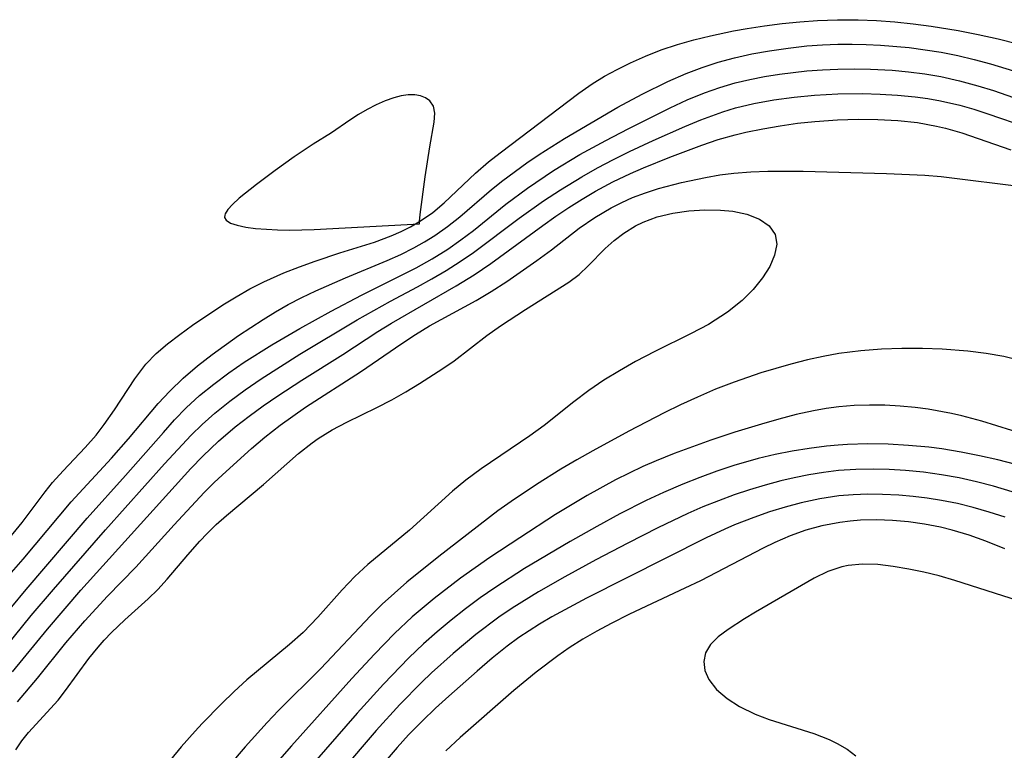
# Model space of a CAD drawing. Header units: metres. Extents: x 1073367 to 1082519, y 1569854 to 1574957.
# Tile 876 of 1056: x 1080000 to 1080094, y 1572303 to 1572373. Entities that reach past the tile are written whole.
import ezdxf

# ---------------------------------------------------------------- set-up
doc = ezdxf.new("R2010")
doc.units = ezdxf.units.M
doc.layers.add('CGG_CurvaNivelLidar_v1', color=253, linetype='Continuous', lineweight=30)

msp = doc.modelspace()

# ---------------------------------------------------------------- linework, layer by layer
at = {"layer": 'CGG_CurvaNivelLidar_v1'}
for p, q in [((1080069.8207, 1572372.1704, 74.5), (1080071.4896, 1572372.4286, 74.5)), ((1080071.4896, 1572372.4286, 74.5), (1080073.1668, 1572372.6428, 74.5)), ((1080073.1668, 1572372.6428, 74.5), (1080074.8498, 1572372.8128, 74.5)), ((1080074.8498, 1572372.8128, 74.5), (1080076.5369, 1572372.9346, 74.5)), ((1080076.5369, 1572372.9346, 74.5), (1080078.4659, 1572373.0049, 74.5)), ((1080078.4659, 1572373.0049, 74.5), (1080080.4376, 1572372.9903, 74.5)), ((1080080.4376, 1572372.9903, 74.5), (1080082.1876, 1572372.9133, 74.5)), ((1080082.1876, 1572372.9133, 74.5), (1080083.9357, 1572372.785, 74.5)), ((1080083.9357, 1572372.785, 74.5), (1080085.6803, 1572372.6097, 74.5)), ((1080085.6803, 1572372.6097, 74.5), (1080087.4196, 1572372.3879, 74.5)), ((1080087.4196, 1572372.3879, 74.5), (1080089.9784, 1572371.9663, 74.5)), ((1080064.7281, 1572371.0641, 74.5), (1080066.3235, 1572371.4612, 74.5)), ((1080066.3235, 1572371.4612, 74.5), (1080068.5136, 1572371.9335, 74.5)), ((1080068.5136, 1572371.9335, 74.5), (1080069.8207, 1572372.1704, 74.5)), ((1080089.9784, 1572371.9663, 74.5), (1080091.8937, 1572371.5854, 74.5)), ((1080091.8937, 1572371.5854, 74.5), (1080093.8008, 1572371.1614, 74.5)), ((1080061.606, 1572370.1051, 74.5), (1080063.1531, 1572370.6173, 74.5)), ((1080063.1531, 1572370.6173, 74.5), (1080064.7281, 1572371.0641, 74.5)), ((1080073.7365, 1572370.2955, 74), (1080075.5345, 1572370.4876, 74)), ((1080075.5345, 1572370.4876, 74), (1080077.0045, 1572370.5954, 74)), ((1080077.0045, 1572370.5954, 74), (1080078.4775, 1572370.6564, 74)), ((1080078.4775, 1572370.6564, 74), (1080079.8435, 1572370.6684, 74)), ((1080079.8435, 1572370.6684, 74), (1080081.2097, 1572370.6395, 74)), ((1080081.2097, 1572370.6395, 74), (1080082.5783, 1572370.5719, 74)), ((1080082.5783, 1572370.5719, 74), (1080085.3078, 1572370.3313, 74)), ((1080093.8008, 1572371.1614, 74.5), (1080095.6983, 1572370.6962, 74.5)), ((1080058.6542, 1572368.8725, 74.5), (1080060.1131, 1572369.5225, 74.5)), ((1080060.1131, 1572369.5225, 74.5), (1080061.606, 1572370.1051, 74.5)), ((1080068.6191, 1572369.3668, 74), (1080070.2751, 1572369.7381, 74)), ((1080070.2751, 1572369.7381, 74), (1080071.9485, 1572370.04, 74)), ((1080071.9485, 1572370.04, 74), (1080073.7365, 1572370.2955, 74)), ((1080085.3078, 1572370.3313, 74), (1080086.8462, 1572370.1339, 74)), ((1080086.8462, 1572370.1339, 74), (1080088.3765, 1572369.8846, 74)), ((1080088.3765, 1572369.8846, 74), (1080089.9519, 1572369.5637, 74)), ((1080089.9519, 1572369.5637, 74), (1080091.517, 1572369.1878, 74)), ((1080057.4037, 1572368.2544, 74.5), (1080058.6542, 1572368.8725, 74.5)), ((1080065.5002, 1572368.4269, 74), (1080067.0481, 1572368.9333, 74)), ((1080067.0481, 1572368.9333, 74), (1080068.6191, 1572369.3668, 74)), ((1080091.517, 1572369.1878, 74), (1080093.0727, 1572368.7671, 74)), ((1080093.0727, 1572368.7671, 74), (1080095.2701, 1572368.1042, 74)), ((1080056.1856, 1572367.5875, 74.5), (1080057.4037, 1572368.2544, 74.5)), ((1080062.2327, 1572367.0879, 74), (1080063.9782, 1572367.8494, 74)), ((1080063.9782, 1572367.8494, 74), (1080065.5002, 1572368.4269, 74)), ((1080071.4845, 1572367.5699, 73.5), (1080072.9105, 1572367.7985, 73.5)), ((1080072.9105, 1572367.7985, 73.5), (1080075.5316, 1572368.103, 73.5)), ((1080075.5316, 1572368.103, 73.5), (1080077.0049, 1572368.2145, 73.5)), ((1080077.0049, 1572368.2145, 73.5), (1080078.4816, 1572368.2818, 73.5)), ((1080078.4816, 1572368.2818, 73.5), (1080080.0484, 1572368.302, 73.5)), ((1080080.0484, 1572368.302, 73.5), (1080081.6149, 1572368.273, 73.5)), ((1080081.6149, 1572368.273, 73.5), (1080083.6783, 1572368.1633, 73.5)), ((1080083.6783, 1572368.1633, 73.5), (1080085.2396, 1572368.0226, 73.5)), ((1080085.2396, 1572368.0226, 73.5), (1080086.7929, 1572367.826, 73.5)), ((1080086.7929, 1572367.826, 73.5), (1080088.3353, 1572367.5646, 73.5)), ((1080053.7258, 1572365.9699, 74.5), (1080055.0078, 1572366.8635, 74.5)), ((1080055.0078, 1572366.8635, 74.5), (1080056.1856, 1572367.5875, 74.5)), ((1080059.7807, 1572365.8838, 74), (1080062.2327, 1572367.0879, 74)), ((1080067.1941, 1572366.5159, 73.5), (1080068.6719, 1572366.9526, 73.5)), ((1080068.6719, 1572366.9526, 73.5), (1080070.0705, 1572367.2906, 73.5)), ((1080070.0705, 1572367.2906, 73.5), (1080071.4845, 1572367.5699, 73.5)), ((1080088.3353, 1572367.5646, 73.5), (1080090.1094, 1572367.1702, 73.5)), ((1080090.1094, 1572367.1702, 73.5), (1080091.865, 1572366.6891, 73.5)), ((1080091.865, 1572366.6891, 73.5), (1080093.3524, 1572366.2205, 73.5)), ((1080036.7395, 1572365.7214, 75), (1080036.0417, 1572365.5414, 75)), ((1080037.4105, 1572365.821, 75), (1080036.7395, 1572365.7214, 75)), ((1080038.0408, 1572365.8264, 75), (1080037.4105, 1572365.821, 75)), ((1080038.5941, 1572365.7302, 75), (1080038.0408, 1572365.8264, 75)), ((1080039.077, 1572365.5386, 75), (1080038.5941, 1572365.7302, 75)), ((1080046.2022, 1572360.2847, 74.5), (1080053.7258, 1572365.9699, 74.5)), ((1080057.4469, 1572364.6218, 74), (1080059.7807, 1572365.8838, 74)), ((1080064.0935, 1572365.3234, 73.5), (1080065.7405, 1572366.0032, 73.5)), ((1080065.7405, 1572366.0032, 73.5), (1080067.1941, 1572366.5159, 73.5)), ((1080074.31, 1572365.5892, 73), (1080076.2566, 1572365.7744, 73)), ((1080076.2566, 1572365.7744, 73), (1080078.4832, 1572365.8999, 73)), ((1080078.4832, 1572365.8999, 73), (1080080.8451, 1572365.9289, 73)), ((1080080.8451, 1572365.9289, 73), (1080082.5261, 1572365.8891, 73)), ((1080082.5261, 1572365.8891, 73), (1080084.2014, 1572365.7948, 73)), ((1080084.2014, 1572365.7948, 73), (1080085.8675, 1572365.6359, 73)), ((1080093.3524, 1572366.2205, 73.5), (1080099.8217, 1572363.9558, 73.5)), ((1080034.341, 1572364.8598, 75), (1080033.4879, 1572364.4199, 75)), ((1080035.1957, 1572365.2391, 75), (1080034.341, 1572364.8598, 75)), ((1080036.0417, 1572365.5414, 75), (1080035.1957, 1572365.2391, 75)), ((1080039.4689, 1572365.2572, 75), (1080039.077, 1572365.5386, 75)), ((1080039.8305, 1572364.7299, 75), (1080039.4689, 1572365.2572, 75)), ((1080062.4704, 1572364.5758, 73.5), (1080064.0935, 1572365.3234, 73.5)), ((1080068.7119, 1572364.5572, 73), (1080070.4636, 1572364.9804, 73)), ((1080070.4636, 1572364.9804, 73), (1080072.3767, 1572365.3293, 73)), ((1080072.3767, 1572365.3293, 73), (1080074.31, 1572365.5892, 73)), ((1080085.8675, 1572365.6359, 73), (1080087.0854, 1572365.4697, 73)), ((1080087.0854, 1572365.4697, 73), (1080088.2943, 1572365.2558, 73)), ((1080088.2943, 1572365.2558, 73), (1080090.1455, 1572364.824, 73)), ((1080090.1455, 1572364.824, 73), (1080091.4954, 1572364.4362, 73)), ((1080032.6457, 1572363.9309, 75), (1080031.8236, 1572363.4003, 75)), ((1080033.4879, 1572364.4199, 75), (1080032.6457, 1572363.9309, 75)), ((1080039.9691, 1572364.0522, 75), (1080039.8305, 1572364.7299, 75)), ((1080039.8922, 1572363.2024, 75), (1080039.9691, 1572364.0522, 75)), ((1080052.3647, 1572361.6507, 74), (1080057.4469, 1572364.6218, 74)), ((1080058.4474, 1572362.5733, 73.5), (1080062.4704, 1572364.5758, 73.5)), ((1080065.3829, 1572363.42, 73), (1080067.4808, 1572364.1864, 73)), ((1080067.4808, 1572364.1864, 73), (1080068.7119, 1572364.5572, 73)), ((1080091.4954, 1572364.4362, 73), (1080092.8344, 1572364.0054, 73)), ((1080092.8344, 1572364.0054, 73), (1080097.0236, 1572362.5407, 73)), ((1080031.8236, 1572363.4003, 75), (1080030.067, 1572362.171, 75)), ((1080039.4706, 1572360.8583, 75), (1080039.8922, 1572363.2024, 75)), ((1080063.8616, 1572362.7907, 73), (1080065.3829, 1572363.42, 73)), ((1080072.9723, 1572362.8604, 72.5), (1080074.6268, 1572363.0911, 72.5)), ((1080074.6268, 1572363.0911, 72.5), (1080076.2877, 1572363.2732, 72.5)), ((1080076.2877, 1572363.2732, 72.5), (1080078.441, 1572363.4313, 72.5)), ((1080078.441, 1572363.4313, 72.5), (1080080.4211, 1572363.4915, 72.5)), ((1080080.4211, 1572363.4915, 72.5), (1080082.325, 1572363.4708, 72.5)), ((1080082.325, 1572363.4708, 72.5), (1080084.2165, 1572363.3658, 72.5)), ((1080084.2165, 1572363.3658, 72.5), (1080086.0886, 1572363.1616, 72.5)), ((1080086.0886, 1572363.1616, 72.5), (1080087.9333, 1572362.8347, 72.5)), ((1080030.067, 1572362.171, 75), (1080028.3393, 1572361.0921, 75)), ((1080056.3177, 1572361.4644, 73.5), (1080058.4474, 1572362.5733, 73.5)), ((1080060.8422, 1572361.4496, 73), (1080063.8616, 1572362.7907, 73)), ((1080067.0395, 1572361.5351, 72.5), (1080068.6606, 1572361.9973, 72.5)), ((1080068.6606, 1572361.9973, 72.5), (1080069.697, 1572362.2456, 72.5)), ((1080069.697, 1572362.2456, 72.5), (1080071.3276, 1572362.5802, 72.5)), ((1080071.3276, 1572362.5802, 72.5), (1080072.9723, 1572362.8604, 72.5)), ((1080087.9333, 1572362.8347, 72.5), (1080088.7734, 1572362.6341, 72.5)), ((1080088.7734, 1572362.6341, 72.5), (1080090.3418, 1572362.1764, 72.5)), ((1080090.3418, 1572362.1764, 72.5), (1080095.0136, 1572360.57, 72.5)), ((1080028.3393, 1572361.0921, 75), (1080026.5051, 1572359.8721, 75)), ((1080049.9193, 1572360.1077, 74), (1080052.3647, 1572361.6507, 74)), ((1080053.8305, 1572360.0984, 73.5), (1080056.3177, 1572361.4644, 73.5)), ((1080058.5697, 1572360.3993, 73), (1080060.8422, 1572361.4496, 73)), ((1080062.4372, 1572359.8597, 72.5), (1080065.493, 1572361.017, 72.5)), ((1080065.493, 1572361.017, 72.5), (1080067.0395, 1572361.5351, 72.5)), ((1080039.0287, 1572357.9854, 75), (1080039.4706, 1572360.8583, 75)), ((1080045.0922, 1572359.4006, 74.5), (1080046.2022, 1572360.2847, 74.5)), ((1080048.7496, 1572359.3149, 74), (1080049.9193, 1572360.1077, 74)), ((1080051.315, 1572358.5857, 73.5), (1080053.8305, 1572360.0984, 73.5)), ((1080057.0253, 1572359.6328, 73), (1080058.5697, 1572360.3993, 73)), ((1080026.5051, 1572359.8721, 75), (1080024.7008, 1572358.5802, 75)), ((1080043.8459, 1572358.3385, 74.5), (1080045.0922, 1572359.4006, 74.5)), ((1080046.4585, 1572357.6338, 74), (1080048.7496, 1572359.3149, 74)), ((1080055.5011, 1572358.8239, 73), (1080057.0253, 1572359.6328, 73)), ((1080059.9116, 1572358.8394, 72.5), (1080062.4372, 1572359.8597, 72.5)), ((1080024.7008, 1572358.5802, 75), (1080022.9071, 1572357.2437, 75)), ((1080040.8452, 1572355.486, 74.5), (1080043.8459, 1572358.3385, 74.5)), ((1080048.8033, 1572356.8984, 73.5), (1080051.315, 1572358.5857, 73.5)), ((1080054.0002, 1572357.9722, 73), (1080055.5011, 1572358.8239, 73)), ((1080056.9797, 1572357.481, 72.5), (1080058.6646, 1572358.2936, 72.5)), ((1080058.6646, 1572358.2936, 72.5), (1080059.9116, 1572358.8394, 72.5)), ((1080067.197, 1572358.1536, 72), (1080068.5553, 1572358.3333, 72)), ((1080068.5553, 1572358.3333, 72), (1080070.167, 1572358.4661, 72)), ((1080070.167, 1572358.4661, 72), (1080071.7907, 1572358.5286, 72)), ((1080071.7907, 1572358.5286, 72), (1080075.1715, 1572358.5105, 72)), ((1080075.1715, 1572358.5105, 72), (1080083.1358, 1572358.2976, 72)), ((1080083.1358, 1572358.2976, 72), (1080086.8134, 1572358.1253, 72)), ((1080022.9071, 1572357.2437, 75), (1080021.2645, 1572355.9306, 75)), ((1080038.5533, 1572354.3657, 75), (1080039.0287, 1572357.9854, 75)), ((1080045.3622, 1572356.7491, 74), (1080046.4585, 1572357.6338, 74)), ((1080051.9863, 1572356.7358, 73), (1080054.0002, 1572357.9722, 73)), ((1080055.3317, 1572356.5961, 72.5), (1080056.9797, 1572357.481, 72.5)), ((1080061.3289, 1572356.8607, 72), (1080063.5498, 1572357.4446, 72)), ((1080063.5498, 1572357.4446, 72), (1080065.8493, 1572357.9231, 72)), ((1080065.8493, 1572357.9231, 72), (1080067.197, 1572358.1536, 72)), ((1080086.8134, 1572358.1253, 72), (1080088.3616, 1572357.9918, 72)), ((1080088.3616, 1572357.9918, 72), (1080099.8258, 1572356.6006, 72)), ((1080042.3486, 1572354.1379, 74), (1080045.3622, 1572356.7491, 74)), ((1080046.7335, 1572355.3478, 73.5), (1080048.8033, 1572356.8984, 73.5)), ((1080050.3565, 1572355.6625, 73), (1080051.9863, 1572356.7358, 73)), ((1080054.0338, 1572355.8331, 72.5), (1080055.3317, 1572356.5961, 72.5)), ((1080058.8644, 1572355.9844, 72), (1080060.0835, 1572356.4533, 72)), ((1080060.0835, 1572356.4533, 72), (1080061.3289, 1572356.8607, 72)), ((1080021.2645, 1572355.9306, 75), (1080020.6044, 1572355.3234, 75)), ((1080039.7649, 1572354.5758, 74.5), (1080040.8452, 1572355.486, 74.5)), ((1080048.0337, 1572354.0154, 73), (1080050.3565, 1572355.6625, 73)), ((1080052.7609, 1572355.031, 72.5), (1080054.0338, 1572355.8331, 72.5)), ((1080056.8199, 1572355.0073, 72), (1080057.8292, 1572355.5209, 72)), ((1080057.8292, 1572355.5209, 72), (1080058.8644, 1572355.9844, 72)), ((1080019.9207, 1572354.4371, 75), (1080019.8726, 1572354.2989, 75)), ((1080020.1846, 1572354.8573, 75), (1080019.9207, 1572354.4371, 75)), ((1080020.6044, 1572355.3234, 75), (1080020.1846, 1572354.8573, 75)), ((1080038.6001, 1572353.7488, 74.5), (1080039.7649, 1572354.5758, 74.5)), ((1080043.6555, 1572352.8507, 73.5), (1080046.7335, 1572355.3478, 73.5)), ((1080051.5119, 1572354.1959, 72.5), (1080052.7609, 1572355.031, 72.5)), ((1080055.2524, 1572354.0831, 72), (1080056.8199, 1572355.0073, 72)), ((1080061.2103, 1572354.1412, 71.5), (1080062.705, 1572354.5023, 71.5)), ((1080062.705, 1572354.5023, 71.5), (1080064.2354, 1572354.7178, 71.5)), ((1080064.2354, 1572354.7178, 71.5), (1080065.7659, 1572354.809, 71.5)), ((1080065.7659, 1572354.809, 71.5), (1080067.2589, 1572354.7878, 71.5)), ((1080067.2589, 1572354.7878, 71.5), (1080068.4549, 1572354.6792, 71.5)), ((1080068.4549, 1572354.6792, 71.5), (1080069.7778, 1572354.405, 71.5)), ((1080019.8726, 1572354.2989, 75), (1080019.8583, 1572354.0961, 75)), ((1080019.8583, 1572354.0961, 75), (1080020.0005, 1572353.825, 75)), ((1080020.0005, 1572353.825, 75), (1080020.4302, 1572353.5508, 75)), ((1080020.4302, 1572353.5508, 75), (1080021.076, 1572353.3376, 75)), ((1080028.4235, 1572352.9242, 75), (1080038.5, 1572353.4805, 75)), ((1080037.6448, 1572353.1863, 74.5), (1080038.6001, 1572353.7488, 74.5)), ((1080038.4869, 1572353.7051, 75), (1080038.5533, 1572354.3657, 75)), ((1080038.5, 1572353.4805, 75), (1080038.4869, 1572353.7051, 75)), ((1080041.1775, 1572353.213, 74), (1080042.3486, 1572354.1379, 74)), ((1080043.6527, 1572350.7418, 73), (1080048.0337, 1572354.0154, 73)), ((1080050.2872, 1572353.3316, 72.5), (1080051.5119, 1572354.1959, 72.5)), ((1080053.757, 1572353.0552, 72), (1080055.2524, 1572354.0831, 72)), ((1080059.1372, 1572353.2868, 71.5), (1080059.8726, 1572353.6465, 71.5)), ((1080059.8726, 1572353.6465, 71.5), (1080061.2103, 1572354.1412, 71.5)), ((1080069.7778, 1572354.405, 71.5), (1080070.9876, 1572353.9317, 71.5)), ((1080070.9876, 1572353.9317, 71.5), (1080071.9295, 1572353.2782, 71.5)), ((1080021.076, 1572353.3376, 75), (1080021.8837, 1572353.1724, 75)), ((1080021.8837, 1572353.1724, 75), (1080022.8116, 1572353.0464, 75)), ((1080022.8116, 1572353.0464, 75), (1080024.907, 1572352.8931, 75)), ((1080024.907, 1572352.8931, 75), (1080026.0697, 1572352.8664, 75)), ((1080026.0697, 1572352.8664, 75), (1080028.4235, 1572352.9242, 75)), ((1080035.7923, 1572352.3237, 74.5), (1080036.7342, 1572352.7305, 74.5)), ((1080036.7342, 1572352.7305, 74.5), (1080037.6448, 1572353.1863, 74.5)), ((1080039.9559, 1572352.3539, 74), (1080041.1775, 1572353.213, 74)), ((1080042.4446, 1572351.9335, 73.5), (1080043.6555, 1572352.8507, 73.5)), ((1080045.3207, 1572349.6957, 72.5), (1080050.2872, 1572353.3316, 72.5)), ((1080051.1038, 1572350.9869, 72), (1080053.757, 1572353.0552, 72)), ((1080057.1037, 1572351.8819, 71.5), (1080058.0246, 1572352.5997, 71.5)), ((1080058.0246, 1572352.5997, 71.5), (1080059.1372, 1572353.2868, 71.5)), ((1080071.9295, 1572353.2782, 71.5), (1080072.5065, 1572352.4455, 71.5)), ((1080030.8634, 1572350.6965, 74.5), (1080034.187, 1572351.7386, 74.5)), ((1080034.187, 1572351.7386, 74.5), (1080035.7923, 1572352.3237, 74.5)), ((1080037.9598, 1572351.1807, 74), (1080038.9732, 1572351.7441, 74)), ((1080038.9732, 1572351.7441, 74), (1080039.9559, 1572352.3539, 74)), ((1080041.1986, 1572351.0628, 73.5), (1080042.4446, 1572351.9335, 73.5)), ((1080056.25, 1572351.105, 71.5), (1080057.1037, 1572351.8819, 71.5)), ((1080072.5065, 1572352.4455, 71.5), (1080072.6422, 1572351.5214, 71.5)), ((1080028.5102, 1572349.9124, 74.5), (1080030.8634, 1572350.6965, 74.5)), ((1080036.6931, 1572350.5526, 74), (1080037.9598, 1572351.1807, 74)), ((1080039.7024, 1572350.1263, 73.5), (1080041.1986, 1572351.0628, 73.5)), ((1080042.3859, 1572349.8718, 73), (1080043.6527, 1572350.7418, 73)), ((1080049.7242, 1572349.9597, 72), (1080051.1038, 1572350.9869, 72)), ((1080054.6111, 1572349.4475, 71.5), (1080056.25, 1572351.105, 71.5)), ((1080072.6422, 1572351.5214, 71.5), (1080072.4436, 1572350.49, 71.5)), ((1080027.0082, 1572349.3716, 74.5), (1080028.5102, 1572349.9124, 74.5)), ((1080031.4182, 1572348.3202, 74), (1080035.3972, 1572349.9711, 74)), ((1080035.3972, 1572349.9711, 74), (1080036.6931, 1572350.5526, 74)), ((1080038.1588, 1572349.2608, 73.5), (1080039.7024, 1572350.1263, 73.5)), ((1080041.0488, 1572349.0249, 73), (1080042.3859, 1572349.8718, 73)), ((1080046.8479, 1572347.962, 72), (1080049.7242, 1572349.9597, 72)), ((1080072.4436, 1572350.49, 71.5), (1080071.9705, 1572349.3997, 71.5)), ((1080023.601, 1572347.9424, 74.5), (1080025.5225, 1572348.7924, 74.5)), ((1080025.5225, 1572348.7924, 74.5), (1080027.0082, 1572349.3716, 74.5)), ((1080032.9555, 1572346.6455, 73.5), (1080038.1588, 1572349.2608, 73.5)), ((1080039.6832, 1572348.222, 73), (1080041.0488, 1572349.0249, 73)), ((1080043.7042, 1572348.6038, 72.5), (1080045.3207, 1572349.6957, 72.5)), ((1080053.7424, 1572348.6448, 71.5), (1080054.6111, 1572349.4475, 71.5)), ((1080071.9705, 1572349.3997, 71.5), (1080071.2713, 1572348.2969, 71.5)), ((1080022.2667, 1572347.2526, 74.5), (1080023.601, 1572347.9424, 74.5)), ((1080028.59, 1572347.0674, 74), (1080031.4182, 1572348.3202, 74)), ((1080038.2964, 1572347.4542, 73), (1080039.6832, 1572348.222, 73)), ((1080041.9947, 1572347.5539, 72.5), (1080043.7042, 1572348.6038, 72.5)), ((1080045.3527, 1572347.0064, 72), (1080046.8479, 1572347.962, 72)), ((1080048.6228, 1572345.2723, 71.5), (1080052.7532, 1572347.9016, 71.5)), ((1080052.7532, 1572347.9016, 71.5), (1080053.7424, 1572348.6448, 71.5)), ((1080071.2713, 1572348.2969, 71.5), (1080070.3848, 1572347.2072, 71.5)), ((1080020.9669, 1572346.5043, 74.5), (1080022.2667, 1572347.2526, 74.5)), ((1080027.254, 1572346.4279, 74), (1080028.59, 1572347.0674, 74)), ((1080035.7324, 1572346.0943, 73), (1080038.2964, 1572347.4542, 73)), ((1080035.8024, 1572343.9822, 72.5), (1080041.9947, 1572347.5539, 72.5)), ((1080043.8993, 1572346.1594, 72), (1080045.3527, 1572347.0064, 72)), ((1080070.3848, 1572347.2072, 71.5), (1080069.3408, 1572346.1581, 71.5)), ((1080019.6954, 1572345.7163, 74.5), (1080020.9669, 1572346.5043, 74.5)), ((1080025.941, 1572345.7463, 74), (1080027.254, 1572346.4279, 74)), ((1080030.0443, 1572345.122, 73.5), (1080032.9555, 1572346.6455, 73.5)), ((1080032.5315, 1572344.3102, 73), (1080035.7324, 1572346.0943, 73)), ((1080039.4642, 1572343.7158, 72), (1080043.8993, 1572346.1594, 72)), ((1080069.3408, 1572346.1581, 71.5), (1080067.9533, 1572345.0281, 71.5)), ((1080016.7863, 1572343.7741, 74.5), (1080019.6954, 1572345.7163, 74.5)), ((1080023.5562, 1572344.3304, 74), (1080024.7379, 1572345.0578, 74)), ((1080024.7379, 1572345.0578, 74), (1080025.941, 1572345.7463, 74)), ((1080027.0485, 1572343.4808, 73.5), (1080030.0443, 1572345.122, 73.5)), ((1080046.2467, 1572343.7176, 71.5), (1080048.6228, 1572345.2723, 71.5)), ((1080067.9533, 1572345.0281, 71.5), (1080066.1223, 1572343.8647, 71.5)), ((1080021.1969, 1572342.7827, 74), (1080023.5562, 1572344.3304, 74)), ((1080027.041, 1572340.9963, 73), (1080032.5315, 1572344.3102, 73)), ((1080015.5764, 1572342.908, 74.5), (1080016.7863, 1572343.7741, 74.5)), ((1080024.3606, 1572341.9045, 73.5), (1080027.0485, 1572343.4808, 73.5)), ((1080031.1484, 1572340.9744, 72.5), (1080034.5248, 1572343.1863, 72.5)), ((1080034.5248, 1572343.1863, 72.5), (1080035.8024, 1572343.9822, 72.5)), ((1080038.1214, 1572342.9041, 72), (1080039.4642, 1572343.7158, 72)), ((1080044.938, 1572342.7997, 71.5), (1080046.2467, 1572343.7176, 71.5)), ((1080066.1223, 1572343.8647, 71.5), (1080064.459, 1572342.979, 71.5)), ((1080014.414, 1572342.0144, 74.5), (1080015.5764, 1572342.908, 74.5)), ((1080018.6783, 1572340.992, 74), (1080021.1969, 1572342.7827, 74)), ((1080036.7928, 1572342.0318, 72), (1080038.1214, 1572342.9041, 72)), ((1080041.7922, 1572340.3753, 71.5), (1080044.938, 1572342.7997, 71.5)), ((1080064.459, 1572342.979, 71.5), (1080060.9961, 1572341.2743, 71.5)), ((1080013.3234, 1572341.0708, 74.5), (1080014.414, 1572342.0144, 74.5)), ((1080021.7351, 1572340.2418, 73.5), (1080024.3606, 1572341.9045, 73.5)), ((1080032.8586, 1572339.3105, 72), (1080036.7928, 1572342.0318, 72)), ((1080060.9961, 1572341.2743, 71.5), (1080059.1379, 1572340.3001, 71.5)), ((1080080.6841, 1572341.3218, 72), (1080078.5972, 1572341.061, 72)), ((1080082.6478, 1572341.4765, 72), (1080080.6841, 1572341.3218, 72)), ((1080084.6144, 1572341.5563, 72), (1080082.6478, 1572341.4765, 72)), ((1080086.5783, 1572341.5612, 72), (1080084.6144, 1572341.5563, 72)), ((1080088.4553, 1572341.4901, 72), (1080086.5783, 1572341.5612, 72)), ((1080090.908, 1572341.2879, 72), (1080088.4553, 1572341.4901, 72)), ((1080092.6523, 1572341.0778, 72), (1080090.908, 1572341.2879, 72)), ((1080012.3328, 1572340.0523, 74.5), (1080013.3234, 1572341.0708, 74.5)), ((1080017.2646, 1572339.884, 74), (1080018.6783, 1572340.992, 74)), ((1080023.3485, 1572338.6387, 73), (1080027.041, 1572340.9963, 73)), ((1080027.2529, 1572338.5229, 72.5), (1080031.1484, 1572340.9744, 72.5)), ((1080040.7238, 1572339.6306, 71.5), (1080041.7922, 1572340.3753, 71.5)), ((1080059.1379, 1572340.3001, 71.5), (1080057.6139, 1572339.4324, 71.5)), ((1080075.5704, 1572340.467, 72), (1080073.9841, 1572340.07, 72)), ((1080077.0794, 1572340.7931, 72), (1080075.5704, 1572340.467, 72)), ((1080078.5972, 1572341.061, 72), (1080077.0794, 1572340.7931, 72)), ((1080094.3704, 1572340.7898, 72), (1080092.6523, 1572341.0778, 72)), ((1080096.0526, 1572340.3847, 72), (1080094.3704, 1572340.7898, 72)), ((1080011.2654, 1572338.6666, 74.5), (1080012.3328, 1572340.0523, 74.5)), ((1080015.9065, 1572338.7185, 74), (1080017.2646, 1572339.884, 74)), ((1080020.2576, 1572339.223, 73.5), (1080021.7351, 1572340.2418, 73.5)), ((1080038.508, 1572338.2192, 71.5), (1080040.7238, 1572339.6306, 71.5)), ((1080057.6139, 1572339.4324, 71.5), (1080056.1282, 1572338.5116, 71.5)), ((1080073.9841, 1572340.07, 72), (1080071.1169, 1572339.2236, 72)), ((1080009.3435, 1572335.6881, 74.5), (1080011.2654, 1572338.6666, 74.5)), ((1080014.6198, 1572337.4834, 74), (1080015.9065, 1572338.7185, 74)), ((1080018.8254, 1572338.1533, 73.5), (1080020.2576, 1572339.223, 73.5)), ((1080021.8303, 1572337.5932, 73), (1080023.3485, 1572338.6387, 73)), ((1080024.9444, 1572337.0228, 72.5), (1080027.2529, 1572338.5229, 72.5)), ((1080027.6093, 1572335.926, 72), (1080032.8586, 1572339.3105, 72)), ((1080056.1282, 1572338.5116, 71.5), (1080054.6925, 1572337.5312, 71.5)), ((1080071.1169, 1572339.2236, 72), (1080068.5601, 1572338.3362, 72)), ((1080013.5124, 1572336.285, 74), (1080014.6198, 1572337.4834, 74)), ((1080017.475, 1572337.0434, 73.5), (1080018.8254, 1572338.1533, 73.5)), ((1080020.3506, 1572336.5037, 73), (1080021.8303, 1572337.5932, 73)), ((1080037.1842, 1572337.4123, 71.5), (1080038.508, 1572338.2192, 71.5)), ((1080054.6925, 1572337.5312, 71.5), (1080053.2444, 1572336.4373, 71.5)), ((1080066.7959, 1572337.6507, 72), (1080065.0539, 1572336.9092, 72)), ((1080068.5601, 1572338.3362, 72), (1080066.7959, 1572337.6507, 72)), ((1080016.1928, 1572335.8639, 73.5), (1080017.475, 1572337.0434, 73.5)), ((1080023.5596, 1572336.0748, 72.5), (1080024.9444, 1572337.0228, 72.5)), ((1080034.4143, 1572335.9102, 71.5), (1080035.8378, 1572336.6428, 71.5)), ((1080035.8378, 1572336.6428, 71.5), (1080037.1842, 1572337.4123, 71.5)), ((1080065.0539, 1572336.9092, 72), (1080063.4569, 1572336.168, 72)), ((1080008.357, 1572334.272, 74.5), (1080009.3435, 1572335.6881, 74.5)), ((1080010.6627, 1572332.91, 74), (1080013.5124, 1572336.285, 74)), ((1080015.0841, 1572334.7177, 73.5), (1080016.1928, 1572335.8639, 73.5)), ((1080018.9222, 1572335.3576, 73), (1080020.3506, 1572336.5037, 73)), ((1080022.2017, 1572335.0942, 72.5), (1080023.5596, 1572336.0748, 72.5)), ((1080025.1659, 1572334.2052, 72), (1080027.6093, 1572335.926, 72)), ((1080031.5388, 1572334.5092, 71.5), (1080034.4143, 1572335.9102, 71.5)), ((1080053.2444, 1572336.4373, 71.5), (1080050.4062, 1572334.2026, 71.5)), ((1080063.4569, 1572336.168, 72), (1080061.8767, 1572335.3884, 72)), ((1080076.1748, 1572335.5939, 72.5), (1080074.5053, 1572335.2247, 72.5)), ((1080077.3764, 1572335.8095, 72.5), (1080076.1748, 1572335.5939, 72.5)), ((1080078.583, 1572335.9749, 72.5), (1080077.3764, 1572335.8095, 72.5)), ((1080080.0509, 1572336.0998, 72.5), (1080078.583, 1572335.9749, 72.5)), ((1080081.5233, 1572336.1474, 72.5), (1080080.0509, 1572336.0998, 72.5)), ((1080082.9783, 1572336.1257, 72.5), (1080081.5233, 1572336.1474, 72.5)), ((1080084.4324, 1572336.0436, 72.5), (1080082.9783, 1572336.1257, 72.5)), ((1080085.8831, 1572335.9064, 72.5), (1080084.4324, 1572336.0436, 72.5)), ((1080087.1222, 1572335.7463, 72.5), (1080085.8831, 1572335.9064, 72.5)), ((1080089.3582, 1572335.3429, 72.5), (1080087.1222, 1572335.7463, 72.5)), ((1080014.0138, 1572333.5286, 73.5), (1080015.0841, 1572334.7177, 73.5)), ((1080017.7195, 1572334.2892, 73), (1080018.9222, 1572335.3576, 73)), ((1080020.8789, 1572334.0731, 72.5), (1080022.2017, 1572335.0942, 72.5)), ((1080061.8767, 1572335.3884, 72), (1080058.4995, 1572333.6315, 72)), ((1080072.8426, 1572334.795, 72.5), (1080071.1848, 1572334.3227, 72.5)), ((1080074.5053, 1572335.2247, 72.5), (1080072.8426, 1572334.795, 72.5)), ((1080090.355, 1572335.1107, 72.5), (1080089.3582, 1572335.3429, 72.5)), ((1080092.246, 1572334.5901, 72.5), (1080090.355, 1572335.1107, 72.5)), ((1080007.568, 1572333.2667, 74.5), (1080008.357, 1572334.272, 74.5)), ((1080016.6669, 1572333.2573, 73), (1080017.7195, 1572334.2892, 73)), ((1080019.2704, 1572332.7049, 72.5), (1080020.8789, 1572334.0731, 72.5)), ((1080023.7125, 1572333.0702, 72), (1080025.1659, 1572334.2052, 72)), ((1080028.8149, 1572332.9461, 71.5), (1080030.1353, 1572333.7602, 71.5)), ((1080030.1353, 1572333.7602, 71.5), (1080031.5388, 1572334.5092, 71.5)), ((1080050.4062, 1572334.2026, 71.5), (1080049.0471, 1572333.2067, 71.5)), ((1080071.1848, 1572334.3227, 72.5), (1080068.6353, 1572333.5412, 72.5)), ((1080097.7475, 1572332.9026, 72.5), (1080092.246, 1572334.5901, 72.5)), ((1080006.5449, 1572332.0939, 74.5), (1080007.568, 1572333.2667, 74.5)), ((1080009.0399, 1572331.055, 74), (1080010.6627, 1572332.91, 74)), ((1080010.3969, 1572329.407, 73.5), (1080014.0138, 1572333.5286, 73.5)), ((1080015.3764, 1572331.9025, 73), (1080016.6669, 1572333.2573, 73)), ((1080022.4296, 1572331.9784, 72), (1080023.7125, 1572333.0702, 72)), ((1080028.2355, 1572332.5437, 71.5), (1080028.8149, 1572332.9461, 71.5)), ((1080049.0471, 1572333.2067, 71.5), (1080044.3811, 1572330.0392, 71.5)), ((1080058.4995, 1572333.6315, 72), (1080055.0541, 1572331.763, 72)), ((1080066.3359, 1572332.7859, 72.5), (1080062.8385, 1572331.519, 72.5)), ((1080068.6353, 1572333.5412, 72.5), (1080066.3359, 1572332.7859, 72.5)), ((1080004.4247, 1572329.8554, 74.5), (1080006.5449, 1572332.0939, 74.5)), ((1080014.1097, 1572330.5137, 73), (1080015.3764, 1572331.9025, 73)), ((1080017.7738, 1572331.268, 72.5), (1080019.2704, 1572332.7049, 72.5)), ((1080020.0014, 1572329.8029, 72), (1080022.4296, 1572331.9784, 72)), ((1080026.9167, 1572331.5153, 71.5), (1080028.2355, 1572332.5437, 71.5)), ((1080075.7563, 1572331.994, 73), (1080074.122, 1572331.7249, 73)), ((1080077.3974, 1572332.2036, 73), (1080075.7563, 1572331.994, 73)), ((1080078.5279, 1572332.3088, 73), (1080077.3974, 1572332.2036, 73)), ((1080079.4002, 1572332.3651, 73), (1080078.5279, 1572332.3088, 73)), ((1080081.348, 1572332.4202, 73), (1080079.4002, 1572332.3651, 73)), ((1080083.2986, 1572332.3909, 73), (1080081.348, 1572332.4202, 73)), ((1080085.2484, 1572332.2855, 73), (1080083.2986, 1572332.3909, 73)), ((1080087.1934, 1572332.1045, 73), (1080085.2484, 1572332.2855, 73)), ((1080088.4348, 1572331.9459, 73), (1080087.1934, 1572332.1045, 73)), ((1080090.2793, 1572331.6457, 73), (1080088.4348, 1572331.9459, 73)), ((1080005.1825, 1572326.8749, 74), (1080009.0399, 1572331.055, 74)), ((1080016.6228, 1572330.0672, 72.5), (1080017.7738, 1572331.268, 72.5)), ((1080023.5653, 1572328.5329, 71.5), (1080026.9167, 1572331.5153, 71.5)), ((1080053.5194, 1572330.8947, 72), (1080052.0021, 1572330.0015, 72)), ((1080055.0541, 1572331.763, 72), (1080053.5194, 1572330.8947, 72)), ((1080062.8385, 1572331.519, 72.5), (1080061.1162, 1572330.8198, 72.5)), ((1080070.8816, 1572331.0179, 73), (1080068.5559, 1572330.3578, 73)), ((1080072.4963, 1572331.3997, 73), (1080070.8816, 1572331.0179, 73)), ((1080074.122, 1572331.7249, 73), (1080072.4963, 1572331.3997, 73)), ((1080092.0301, 1572331.2999, 73), (1080090.2793, 1572331.6457, 73)), ((1080093.7708, 1572330.9015, 73), (1080092.0301, 1572331.2999, 73)), ((1080095.4989, 1572330.4501, 73), (1080093.7708, 1572330.9015, 73)), ((1080006.1165, 1572318.4216, 72.5), (1080016.6228, 1572330.0672, 72.5)), ((1080008.4605, 1572324.2212, 73), (1080014.1097, 1572330.5137, 73)), ((1080044.3811, 1572330.0392, 71.5), (1080042.9132, 1572328.9701, 71.5)), ((1080052.0021, 1572330.0015, 72), (1080049.6824, 1572328.5509, 72)), ((1080059.849, 1572330.2612, 72.5), (1080057.216, 1572328.9762, 72.5)), ((1080061.1162, 1572330.8198, 72.5), (1080059.849, 1572330.2612, 72.5)), ((1080068.5559, 1572330.3578, 73), (1080066.9142, 1572329.8172, 73)), ((1080080.2009, 1572329.9813, 73.5), (1080078.5497, 1572329.8707, 73.5)), ((1080081.8574, 1572330.0119, 73.5), (1080080.2009, 1572329.9813, 73.5)), ((1080083.4083, 1572329.9781, 73.5), (1080081.8574, 1572330.0119, 73.5)), ((1080084.9587, 1572329.888, 73.5), (1080083.4083, 1572329.9781, 73.5)), ((1080003.405, 1572328.7206, 74.5), (1080004.4247, 1572329.8554, 74.5)), ((1080006.7113, 1572325.3275, 73.5), (1080010.3969, 1572329.407, 73.5)), ((1080018.8499, 1572328.7238, 72), (1080020.0014, 1572329.8029, 72)), ((1080065.288, 1572329.2262, 73), (1080063.6781, 1572328.5886, 73)), ((1080066.9142, 1572329.8172, 73), (1080065.288, 1572329.2262, 73)), ((1080074.2962, 1572329.1903, 73.5), (1080073.0229, 1572328.8941, 73.5)), ((1080075.7074, 1572329.4721, 73.5), (1080074.2962, 1572329.1903, 73.5)), ((1080077.1254, 1572329.7018, 73.5), (1080075.7074, 1572329.4721, 73.5)), ((1080078.5497, 1572329.8707, 73.5), (1080077.1254, 1572329.7018, 73.5)), ((1080086.6881, 1572329.721, 73.5), (1080084.9587, 1572329.888, 73.5)), ((1080088.4102, 1572329.4811, 73.5), (1080086.6881, 1572329.721, 73.5)), ((1080090.0757, 1572329.1741, 73.5), (1080088.4102, 1572329.4811, 73.5)), ((1080091.7307, 1572328.803, 73.5), (1080090.0757, 1572329.1741, 73.5)), ((1080002.6911, 1572327.8346, 74.5), (1080003.405, 1572328.7206, 74.5)), ((1080017.9173, 1572327.7941, 72), (1080018.8499, 1572328.7238, 72)), ((1080020.0289, 1572325.5951, 71.5), (1080023.5653, 1572328.5329, 71.5)), ((1080042.9132, 1572328.9701, 71.5), (1080041.6401, 1572327.9153, 71.5)), ((1080049.6824, 1572328.5509, 72), (1080047.2434, 1572326.9203, 72)), ((1080057.216, 1572328.9762, 72.5), (1080054.507, 1572327.4864, 72.5)), ((1080063.6781, 1572328.5886, 73), (1080061.8251, 1572327.7885, 73)), ((1080071.527, 1572328.4945, 73.5), (1080070.0424, 1572328.0459, 73.5)), ((1080073.0229, 1572328.8941, 73.5), (1080071.527, 1572328.4945, 73.5)), ((1080093.3744, 1572328.3761, 73.5), (1080091.7307, 1572328.803, 73.5)), ((1080095.1399, 1572327.857, 73.5), (1080093.3744, 1572328.3761, 73.5)), ((1080000.496, 1572324.9237, 74.5), (1080002.6911, 1572327.8346, 74.5)), ((1080015.0339, 1572324.7004, 72), (1080017.9173, 1572327.7941, 72)), ((1080041.6401, 1572327.9153, 71.5), (1080037.5396, 1572324.1887, 71.5)), ((1080054.507, 1572327.4864, 72.5), (1080051.5102, 1572325.6601, 72.5)), ((1080061.8251, 1572327.7885, 73), (1080060.1767, 1572327.0206, 73)), ((1080068.5701, 1572327.5514, 73.5), (1080067.0724, 1572326.9972, 73.5)), ((1080070.0424, 1572328.0459, 73.5), (1080068.5701, 1572327.5514, 73.5)), ((1080076.7692, 1572327.1821, 74), (1080074.9799, 1572326.8003, 74)), ((1080078.575, 1572327.4482, 74), (1080076.7692, 1572327.1821, 74)), ((1080079.9651, 1572327.5652, 74), (1080078.575, 1572327.4482, 74)), ((1080081.3609, 1572327.6142, 74), (1080079.9651, 1572327.5652, 74)), ((1080082.76, 1572327.6034, 74), (1080081.3609, 1572327.6142, 74)), ((1080084.3253, 1572327.5272, 74), (1080082.76, 1572327.6034, 74)), ((1080085.6816, 1572327.4096, 74), (1080084.3253, 1572327.5272, 74)), ((1080087.0343, 1572327.2442, 74), (1080085.6816, 1572327.4096, 74)), ((1080088.3813, 1572327.0281, 74), (1080087.0343, 1572327.2442, 74)), ((1080000.5927, 1572321.3932, 74), (1080005.1825, 1572326.8749, 74)), ((1080047.2434, 1572326.9203, 72), (1080045.9698, 1572326.0103, 72)), ((1080060.1767, 1572327.0206, 73), (1080057.657, 1572325.7492, 73)), ((1080065.5902, 1572326.3978, 73.5), (1080064.139, 1572325.7624, 73.5)), ((1080067.0724, 1572326.9972, 73.5), (1080065.5902, 1572326.3978, 73.5)), ((1080073.46, 1572326.3915, 74), (1080071.9535, 1572325.9202, 74)), ((1080074.9799, 1572326.8003, 74), (1080073.46, 1572326.3915, 74)), ((1080089.9144, 1572326.7152, 74), (1080088.3813, 1572327.0281, 74)), ((1080091.4359, 1572326.3381, 74), (1080089.9144, 1572326.7152, 74)), ((1080092.9664, 1572325.8966, 74), (1080091.4359, 1572326.3381, 74)), ((1080000.8927, 1572318.495, 73.5), (1080006.7113, 1572325.3275, 73.5)), ((1080019.0657, 1572324.7217, 71.5), (1080020.0289, 1572325.5951, 71.5)), ((1080045.9698, 1572326.0103, 72), (1080040.3421, 1572321.6631, 72)), ((1080051.5102, 1572325.6601, 72.5), (1080048.0825, 1572323.4477, 72.5)), ((1080057.657, 1572325.7492, 73), (1080055.4448, 1572324.5394, 73)), ((1080064.139, 1572325.7624, 73.5), (1080061.2735, 1572324.3988, 73.5)), ((1080070.4602, 1572325.3965, 74), (1080068.62, 1572324.6783, 74)), ((1080071.9535, 1572325.9202, 74), (1080070.4602, 1572325.3965, 74)), ((1080094.4847, 1572325.4052, 74), (1080092.9664, 1572325.8966, 74)), ((1079998.9164, 1572322.9682, 74.5), (1080000.496, 1572324.9237, 74.5)), ((1080011.3709, 1572320.6222, 72), (1080015.0339, 1572324.7004, 72)), ((1080018.1831, 1572323.8511, 71.5), (1080019.0657, 1572324.7217, 71.5)), ((1080055.4448, 1572324.5394, 73), (1080052.8943, 1572323.0851, 73)), ((1080061.2735, 1572324.3988, 73.5), (1080058.4113, 1572322.9435, 73.5)), ((1080068.62, 1572324.6783, 74), (1080067.694, 1572324.2838, 74)), ((1080076.9512, 1572324.589, 74.5), (1080075.4256, 1572324.1626, 74.5)), ((1080078.6655, 1572324.9222, 74.5), (1080076.9512, 1572324.589, 74.5)), ((1080079.6608, 1572325.0438, 74.5), (1080078.6655, 1572324.9222, 74.5)), ((1080080.6626, 1572325.1183, 74.5), (1080079.6608, 1572325.0438, 74.5)), ((1080082.1888, 1572325.151, 74.5), (1080080.6626, 1572325.1183, 74.5)), ((1080083.7204, 1572325.0974, 74.5), (1080082.1888, 1572325.151, 74.5)), ((1080085.2522, 1572324.9644, 74.5), (1080083.7204, 1572325.0974, 74.5)), ((1080086.7789, 1572324.7538, 74.5), (1080085.2522, 1572324.9644, 74.5)), ((1080088.2881, 1572324.4637, 74.5), (1080086.7789, 1572324.7538, 74.5)), ((1080089.4303, 1572324.1842, 74.5), (1080088.2881, 1572324.4637, 74.5)), ((1080003.4934, 1572318.5047, 73), (1080008.4605, 1572324.2212, 73)), ((1080017.501, 1572323.1314, 71.5), (1080018.1831, 1572323.8511, 71.5)), ((1080037.5396, 1572324.1887, 71.5), (1080033.556, 1572320.9024, 71.5)), ((1080048.0825, 1572323.4477, 72.5), (1080045.2204, 1572321.5504, 72.5)), ((1080065.8846, 1572323.4471, 74), (1080054.4678, 1572317.6694, 74)), ((1080067.694, 1572324.2838, 74), (1080065.8846, 1572323.4471, 74)), ((1080073.9293, 1572323.6322, 74.5), (1080072.466, 1572323.0075, 74.5)), ((1080075.4256, 1572324.1626, 74.5), (1080073.9293, 1572323.6322, 74.5)), ((1080091.0446, 1572323.7015, 74.5), (1080089.4303, 1572324.1842, 74.5)), ((1080092.6357, 1572323.1325, 74.5), (1080091.0446, 1572323.7015, 74.5)), ((1080016.3486, 1572321.8277, 71.5), (1080017.501, 1572323.1314, 71.5)), ((1080052.8943, 1572323.0851, 73), (1080048.539, 1572320.5164, 73)), ((1080058.4113, 1572322.9435, 73.5), (1080055.3457, 1572321.3279, 73.5)), ((1080071.3591, 1572322.4674, 74.5), (1080065.3447, 1572319.3451, 74.5)), ((1080072.466, 1572323.0075, 74.5), (1080071.3591, 1572322.4674, 74.5)), ((1080094.4473, 1572322.3887, 74.5), (1080092.6357, 1572323.1325, 74.5)), ((1080014.3752, 1572319.4889, 71.5), (1080016.3486, 1572321.8277, 71.5)), ((1080040.3421, 1572321.6631, 72), (1080037.288, 1572319.2011, 72)), ((1080045.2204, 1572321.5504, 72.5), (1080042.4139, 1572319.5876, 72.5)), ((1079997.1179, 1572317.4572, 74), (1080000.5927, 1572321.3932, 74)), ((1080008.6726, 1572317.8603, 72), (1080011.3709, 1572320.6222, 72)), ((1080033.556, 1572320.9024, 71.5), (1080032.2968, 1572319.7486, 71.5)), ((1080055.3457, 1572321.3279, 73.5), (1080052.401, 1572319.7238, 73.5)), ((1080078.8576, 1572320.6721, 75), (1080077.5166, 1572320.2158, 75)), ((1080079.467, 1572320.7995, 75), (1080078.8576, 1572320.6721, 75)), ((1080080.8592, 1572320.9275, 75), (1080079.467, 1572320.7995, 75)), ((1080082.297, 1572320.8846, 75), (1080080.8592, 1572320.9275, 75)), ((1080083.7693, 1572320.7163, 75), (1080082.297, 1572320.8846, 75)), ((1080085.2678, 1572320.4604, 75), (1080083.7693, 1572320.7163, 75)), ((1080032.2968, 1572319.7486, 71.5), (1080031.0882, 1572318.4798, 71.5)), ((1080042.4139, 1572319.5876, 72.5), (1080039.8928, 1572317.6562, 72.5)), ((1080048.539, 1572320.5164, 73), (1080045.6805, 1572318.6663, 73)), ((1080052.401, 1572319.7238, 73.5), (1080049.8736, 1572318.2897, 73.5)), ((1080076.2195, 1572319.5876, 75), (1080070.6066, 1572316.3434, 75)), ((1080077.5166, 1572320.2158, 75), (1080076.2195, 1572319.5876, 75)), ((1080086.7193, 1572320.1572, 75), (1080085.2678, 1572320.4604, 75)), ((1080088.1774, 1572319.7936, 75), (1080086.7193, 1572320.1572, 75)), ((1080089.6762, 1572319.3517, 75), (1080088.1774, 1572319.7936, 75)), ((1080013.4808, 1572318.5115, 71.5), (1080014.3752, 1572319.4889, 71.5)), ((1080037.288, 1572319.2011, 72), (1080036.0871, 1572318.1661, 72)), ((1080045.6805, 1572318.6663, 73), (1080044.2872, 1572317.6908, 73)), ((1080065.3447, 1572319.3451, 74.5), (1080063.852, 1572318.6165, 74.5)), ((1080104.0571, 1572314.7872, 75), (1080089.6762, 1572319.3517, 75)), ((1079997.5612, 1572314.4988, 73.5), (1080000.8927, 1572318.495, 73.5)), ((1080001.371, 1572316.0013, 73), (1080003.4934, 1572318.5047, 73)), ((1080002.9196, 1572314.7003, 72.5), (1080006.1165, 1572318.4216, 72.5)), ((1080006.4891, 1572315.4994, 72), (1080008.6726, 1572317.8603, 72)), ((1080012.5553, 1572317.6213, 71.5), (1080013.4808, 1572318.5115, 71.5)), ((1080031.0882, 1572318.4798, 71.5), (1080028.7714, 1572315.8427, 71.5)), ((1080036.0871, 1572318.1661, 72), (1080034.9233, 1572317.0937, 72)), ((1080049.8736, 1572318.2897, 73.5), (1080047.3468, 1572316.7206, 73.5)), ((1080063.852, 1572318.6165, 74.5), (1080058.5682, 1572316.1521, 74.5)), ((1080010.308, 1572315.6068, 71.5), (1080012.5553, 1572317.6213, 71.5)), ((1080034.9233, 1572317.0937, 72), (1080033.814, 1572315.9863, 72)), ((1080039.8928, 1572317.6562, 72.5), (1080037.7856, 1572315.8798, 72.5)), ((1080044.2872, 1572317.6908, 73), (1080042.8854, 1572316.649, 73)), ((1080052.7914, 1572316.7889, 74), (1080051.1381, 1572315.8776, 74)), ((1080054.4678, 1572317.6694, 74), (1080052.7914, 1572316.7889, 74)), ((1079998.9668, 1572313.0638, 73), (1080001.371, 1572316.0013, 73)), ((1080028.7714, 1572315.8427, 71.5), (1080027.3781, 1572314.392, 71.5)), ((1080033.814, 1572315.9863, 72), (1080029.0649, 1572310.9365, 72)), ((1080037.7856, 1572315.8798, 72.5), (1080036.0883, 1572314.2824, 72.5)), ((1080042.8854, 1572316.649, 73), (1080041.5141, 1572315.5688, 73)), ((1080046.0886, 1572315.862, 73.5), (1080043.8654, 1572314.1964, 73.5)), ((1080047.3468, 1572316.7206, 73.5), (1080046.0886, 1572315.862, 73.5)), ((1080051.1381, 1572315.8776, 74), (1080049.9647, 1572315.1873, 74)), ((1080058.5682, 1572316.1521, 74.5), (1080056.8043, 1572315.2613, 74.5)), ((1080070.6066, 1572316.3434, 75), (1080069.5511, 1572315.7086, 75)), ((1080004.6788, 1572313.389, 72), (1080006.4891, 1572315.4994, 72)), ((1080009.0559, 1572314.4011, 71.5), (1080010.308, 1572315.6068, 71.5)), ((1080041.5141, 1572315.5688, 73), (1080040.1743, 1572314.4507, 73)), ((1080049.9647, 1572315.1873, 74), (1080047.9901, 1572313.9008, 74)), ((1080056.8043, 1572315.2613, 74.5), (1080055.4348, 1572314.523, 74.5)), ((1080069.5511, 1572315.7086, 75), (1080067.9919, 1572314.6833, 75)), ((1079999.5879, 1572310.6302, 72.5), (1080002.9196, 1572314.7003, 72.5)), ((1080008.3478, 1572313.6505, 71.5), (1080009.0559, 1572314.4011, 71.5)), ((1080027.3781, 1572314.392, 71.5), (1080026.0784, 1572313.225, 71.5)), ((1080036.0883, 1572314.2824, 72.5), (1080034.1801, 1572312.3129, 72.5)), ((1080040.1743, 1572314.4507, 73), (1080038.8696, 1572313.2927, 73)), ((1080043.8654, 1572314.1964, 73.5), (1080041.6965, 1572312.3782, 73.5)), ((1080055.4348, 1572314.523, 74.5), (1080054.0973, 1572313.7453, 74.5)), ((1080067.0578, 1572313.968, 75), (1080066.3131, 1572313.2279, 75)), ((1080067.9919, 1572314.6833, 75), (1080067.0578, 1572313.968, 75)), ((1080001.9604, 1572310.0349, 72), (1080004.6788, 1572313.389, 72)), ((1080007.7588, 1572312.9788, 71.5), (1080008.3478, 1572313.6505, 71.5)), ((1080026.0784, 1572313.225, 71.5), (1080021.981, 1572309.8595, 71.5)), ((1080038.8696, 1572313.2927, 73), (1080037.4602, 1572311.9514, 73)), ((1080046.8851, 1572313.0916, 74), (1080045.4238, 1572311.9202, 74)), ((1080047.9901, 1572313.9008, 74), (1080046.8851, 1572313.0916, 74)), ((1080054.0973, 1572313.7453, 74.5), (1080052.8025, 1572312.9152, 74.5)), ((1080066.3131, 1572313.2279, 75), (1080065.8291, 1572312.4301, 75)), ((1080006.8767, 1572311.8856, 71.5), (1080007.7588, 1572312.9788, 71.5)), ((1080034.1801, 1572312.3129, 72.5), (1080032.0326, 1572309.9803, 72.5)), ((1080041.6965, 1572312.3782, 73.5), (1080039.6444, 1572310.5211, 73.5)), ((1080051.7186, 1572312.1459, 74.5), (1080049.6613, 1572310.5837, 74.5)), ((1080052.8025, 1572312.9152, 74.5), (1080051.7186, 1572312.1459, 74.5)), ((1080065.8291, 1572312.4301, 75), (1080065.6687, 1572311.6045, 75)), ((1080004.6585, 1572308.8453, 71.5), (1080006.8767, 1572311.8856, 71.5)), ((1080037.4602, 1572311.9514, 73), (1080035.0379, 1572309.455, 73)), ((1080045.4238, 1572311.9202, 74), (1080044.0007, 1572310.6989, 74)), ((1080065.6687, 1572311.6045, 75), (1080065.7852, 1572310.7412, 75)), ((1080029.0649, 1572310.9365, 72), (1080025.0281, 1572306.9237, 72)), ((1080039.6444, 1572310.5211, 73.5), (1080038.6822, 1572309.6094, 73.5)), ((1080044.0007, 1572310.6989, 74), (1080041.3067, 1572308.3042, 74)), ((1080049.6613, 1572310.5837, 74.5), (1080047.521, 1572308.8357, 74.5)), ((1080065.7852, 1572310.7412, 75), (1080066.1599, 1572309.8843, 75)), ((1080000.058, 1572307.754, 72), (1080001.9604, 1572310.0349, 72)), ((1080021.981, 1572309.8595, 71.5), (1080020.763, 1572308.7415, 71.5)), ((1080032.0326, 1572309.9803, 72.5), (1080026.2503, 1572303.5462, 72.5)), ((1080035.0379, 1572309.455, 73), (1080032.5353, 1572306.6828, 73)), ((1080038.6822, 1572309.6094, 73.5), (1080036.614, 1572307.5097, 73.5)), ((1080066.1599, 1572309.8843, 75), (1080066.896, 1572308.9458, 75)), ((1080003.9408, 1572307.927, 71.5), (1080004.6585, 1572308.8453, 71.5)), ((1080020.763, 1572308.7415, 71.5), (1080019.5796, 1572307.5801, 71.5)), ((1080041.3067, 1572308.3042, 74), (1080040.031, 1572307.1407, 74)), ((1080047.521, 1572308.8357, 74.5), (1080042.3888, 1572304.3566, 74.5)), ((1080066.896, 1572308.9458, 75), (1080067.8925, 1572308.0843, 75)), ((1080001.1154, 1572304.8097, 71.5), (1080003.9408, 1572307.927, 71.5)), ((1080019.5796, 1572307.5801, 71.5), (1080017.7197, 1572305.6772, 71.5)), ((1080036.614, 1572307.5097, 73.5), (1080034.3461, 1572305.0099, 73.5)), ((1080067.8925, 1572308.0843, 75), (1080069.0878, 1572307.312, 75)), ((1080025.0281, 1572306.9237, 72), (1080023.9381, 1572305.7878, 72)), ((1080032.5353, 1572306.6828, 73), (1080025.8076, 1572298.973, 73)), ((1080040.031, 1572307.1407, 74), (1080038.7832, 1572305.9481, 74)), ((1080069.0878, 1572307.312, 75), (1080070.5703, 1572306.5865, 75)), ((1080070.5703, 1572306.5865, 75), (1080071.9338, 1572306.0749, 75)), ((1080017.7197, 1572305.6772, 71.5), (1080017.0341, 1572304.9471, 71.5)), ((1080023.9381, 1572305.7878, 72), (1080021.8237, 1572303.4465, 72)), ((1080038.7832, 1572305.9481, 74), (1080037.4559, 1572304.5852, 74)), ((1080071.9338, 1572306.0749, 75), (1080076.1837, 1572304.7324, 75)), ((1080000.4769, 1572304.0156, 71.5), (1080001.1154, 1572304.8097, 71.5)), ((1080017.0341, 1572304.9471, 71.5), (1080015.7221, 1572303.4553, 71.5)), ((1080034.3461, 1572305.0099, 73.5), (1080030.9338, 1572301.042, 73.5)), ((1080037.4559, 1572304.5852, 74), (1080036.3556, 1572303.3778, 74)), ((1080076.1837, 1572304.7324, 75), (1080077.6467, 1572304.1528, 75)), ((1079999.8931, 1572303.177, 71.5), (1080000.4769, 1572304.0156, 71.5)), ((1080042.3888, 1572304.3566, 74.5), (1080041.021, 1572303.0607, 74.5)), ((1080077.6467, 1572304.1528, 75), (1080078.4239, 1572303.7779, 75)), ((1080078.4239, 1572303.7779, 75), (1080079.3654, 1572303.2265, 75)), ((1080015.7221, 1572303.4553, 71.5), (1080013.5996, 1572300.9031, 71.5)), ((1080021.8237, 1572303.4465, 72), (1080020.341, 1572301.713, 72)), ((1080026.2503, 1572303.5462, 72.5), (1080023.8519, 1572300.8013, 72.5)), ((1080036.3556, 1572303.3778, 74), (1080032.7653, 1572299.2012, 74)), ((1080079.3654, 1572303.2265, 75), (1080080.1962, 1572302.5938, 75))]:
    msp.add_line(p, q, dxfattribs=at)

doc.saveas('drawing.dxf')
